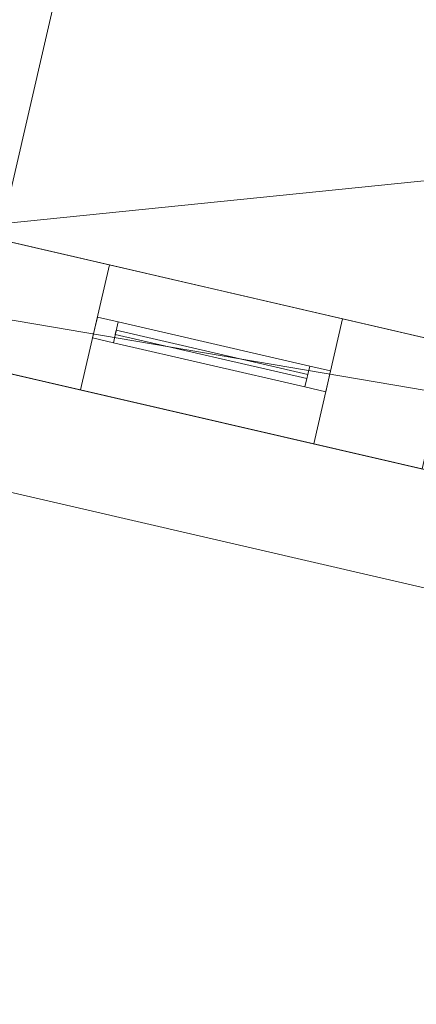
# Model space of a CAD drawing. Header units: millimetres. Extents: x -430348 to -225823, y -86243 to 5084.
# Tile 773 of 1056: x -327829 to -326901, y -69673 to -67373. Entities that reach past the tile are written whole.
import ezdxf

# ---------------------------------------------------------------- set-up
doc = ezdxf.new("R2010")
doc.units = ezdxf.units.MM
for name, color, linetype, lineweight in [('A-GLAZ-CURT', 52, 'Continuous', 9), ('A-GLAZ-CWMG', 51, 'Continuous', 9), ('A-ROOF', 132, 'Continuous', 9), ('A-WALL', 113, 'Continuous', 9)]:
    doc.layers.add(name, color=color, linetype=linetype, lineweight=lineweight)

# ---------------------------------------------------------------- blocks, each defined once
blk = doc.blocks.new('System Panel - Glazed-544229-_3D_ Copy 1')
at = {"layer": 'A-GLAZ-CURT', "transparency": 33554471}
mesh = blk.add_polyface(dxfattribs=at)
corners = [(-230, 5), (-230, 5, 1300), (230, 5, 1300), (230, 5)]
mesh.append_faces([[corners[k] for k in face] for face in [(2, 3, 0, 1)]])
mesh = blk.add_polyface(dxfattribs=at)
corners = [(230, -5), (-230, -5), (-230, 5), (230, 5)]
mesh.append_faces([[corners[k] for k in face] for face in [(3, 0, 1, 2)]])
mesh = blk.add_polyface(dxfattribs=at)
corners = [(-230, -5, 1300), (230, -5, 1300), (230, 5, 1300), (-230, 5, 1300)]
mesh.append_faces([[corners[k] for k in face] for face in [(3, 0, 1, 2)]])
mesh = blk.add_polyface(dxfattribs=at)
corners = [(-230, -5), (-230, -5, 1300), (-230, 5, 1300), (-230, 5)]
mesh.append_faces([[corners[k] for k in face] for face in [(0, 1, 2, 3)]])
mesh = blk.add_polyface(dxfattribs=at)
corners = [(230, -5, 1300), (230, -5), (230, 5), (230, 5, 1300)]
mesh.append_faces([[corners[k] for k in face] for face in [(0, 1, 2, 3)]])
mesh = blk.add_polyface(dxfattribs=at)
corners = [(-230, -5), (230, -5), (230, -5, 1300), (-230, -5, 1300)]
mesh.append_faces([[corners[k] for k in face] for face in [(3, 0, 1, 2)]])
blk = doc.blocks.new('Rectangular Mullion - 50mm x 50mm-430204-_3D_ Copy 1')
at = {"layer": 'A-GLAZ-CWMG'}
mesh = blk.add_polyface(dxfattribs=at)
corners = [(0, 25), (-50, 25), (-50, -25), (0, -25)]
mesh.append_faces([[corners[k] for k in face] for face in [(3, 0, 1, 2)]])
mesh = blk.add_polyface(dxfattribs=at)
corners = [(0, 25, -1400), (0, -25, -1400), (-50, -25, -1400), (-50, 25, -1400)]
mesh.append_faces([[corners[k] for k in face] for face in [(3, 0, 1, 2)]])
mesh = blk.add_polyface(dxfattribs=at)
corners = [(-50, 25), (0, 25), (0, 25, -1400), (-50, 25, -1400)]
mesh.append_faces([[corners[k] for k in face] for face in [(0, 1, 2, 3)]])
mesh = blk.add_polyface(dxfattribs=at)
corners = [(-50, -25), (-50, 25), (-50, 25, -1400), (-50, -25, -1400)]
mesh.append_faces([[corners[k] for k in face] for face in [(3, 0, 1, 2)]])
mesh = blk.add_polyface(dxfattribs=at)
corners = [(0, 25), (0, -25), (0, -25, -1400), (0, 25, -1400)]
mesh.append_faces([[corners[k] for k in face] for face in [(3, 0, 1, 2)]])
mesh = blk.add_polyface(dxfattribs=at)
corners = [(0, -25), (-50, -25), (-50, -25, -1400), (0, -25, -1400)]
mesh.append_faces([[corners[k] for k in face] for face in [(0, 1, 2, 3)]])
blk = doc.blocks.new('Rectangular Mullion - 50mm x 50mm-531031-_3D_ Copy 1')
at = {"layer": 'A-GLAZ-CWMG'}
mesh = blk.add_polyface(dxfattribs=at)
corners = [(0, 25), (-50, 25), (-50, -25), (0, -25)]
mesh.append_faces([[corners[k] for k in face] for face in [(3, 0, 1, 2)]])
mesh = blk.add_polyface(dxfattribs=at)
corners = [(0, 25, -460), (0, -25, -460), (-50, -25, -460), (-50, 25, -460)]
mesh.append_faces([[corners[k] for k in face] for face in [(3, 0, 1, 2)]])
mesh = blk.add_polyface(dxfattribs=at)
corners = [(-50, 25), (0, 25), (0, 25, -460), (-50, 25, -460)]
mesh.append_faces([[corners[k] for k in face] for face in [(0, 1, 2, 3)]])
mesh = blk.add_polyface(dxfattribs=at)
corners = [(-50, -25), (-50, 25), (-50, 25, -460), (-50, -25, -460)]
mesh.append_faces([[corners[k] for k in face] for face in [(3, 0, 1, 2)]])
mesh = blk.add_polyface(dxfattribs=at)
corners = [(0, 25), (0, -25), (0, -25, -460), (0, 25, -460)]
mesh.append_faces([[corners[k] for k in face] for face in [(3, 0, 1, 2)]])
mesh = blk.add_polyface(dxfattribs=at)
corners = [(0, -25), (-50, -25), (-50, -25, -460), (0, -25, -460)]
mesh.append_faces([[corners[k] for k in face] for face in [(0, 1, 2, 3)]])
blk = doc.blocks.new('Rectangular Mullion - 50mm x 50mm-430207-_3D_ Copy 1')
at = {"layer": 'A-GLAZ-CWMG'}
mesh = blk.add_polyface(dxfattribs=at)
corners = [(0, 25), (-50, 25), (-50, -25), (0, -25)]
mesh.append_faces([[corners[k] for k in face] for face in [(3, 0, 1, 2)]])
mesh = blk.add_polyface(dxfattribs=at)
corners = [(0, 25, -1400), (0, -25, -1400), (-50, -25, -1400), (-50, 25, -1400)]
mesh.append_faces([[corners[k] for k in face] for face in [(3, 0, 1, 2)]])
mesh = blk.add_polyface(dxfattribs=at)
corners = [(-50, 25), (0, 25), (0, 25, -1400), (-50, 25, -1400)]
mesh.append_faces([[corners[k] for k in face] for face in [(0, 1, 2, 3)]])
mesh = blk.add_polyface(dxfattribs=at)
corners = [(-50, -25), (-50, 25), (-50, 25, -1400), (-50, -25, -1400)]
mesh.append_faces([[corners[k] for k in face] for face in [(3, 0, 1, 2)]])
mesh = blk.add_polyface(dxfattribs=at)
corners = [(0, 25), (0, -25), (0, -25, -1400), (0, 25, -1400)]
mesh.append_faces([[corners[k] for k in face] for face in [(3, 0, 1, 2)]])
mesh = blk.add_polyface(dxfattribs=at)
corners = [(0, -25), (-50, -25), (-50, -25, -1400), (0, -25, -1400)]
mesh.append_faces([[corners[k] for k in face] for face in [(0, 1, 2, 3)]])
blk = doc.blocks.new('Rectangular Mullion - 50mm x 50mm-531032-_3D_ Copy 1')
at = {"layer": 'A-GLAZ-CWMG'}
mesh = blk.add_polyface(dxfattribs=at)
corners = [(0, 25), (-50, 25), (-50, -25), (0, -25)]
mesh.append_faces([[corners[k] for k in face] for face in [(3, 0, 1, 2)]])
mesh = blk.add_polyface(dxfattribs=at)
corners = [(0, 25, -460), (0, -25, -460), (-50, -25, -460), (-50, 25, -460)]
mesh.append_faces([[corners[k] for k in face] for face in [(3, 0, 1, 2)]])
mesh = blk.add_polyface(dxfattribs=at)
corners = [(-50, 25), (0, 25), (0, 25, -460), (-50, 25, -460)]
mesh.append_faces([[corners[k] for k in face] for face in [(0, 1, 2, 3)]])
mesh = blk.add_polyface(dxfattribs=at)
corners = [(-50, -25), (-50, 25), (-50, 25, -460), (-50, -25, -460)]
mesh.append_faces([[corners[k] for k in face] for face in [(3, 0, 1, 2)]])
mesh = blk.add_polyface(dxfattribs=at)
corners = [(0, 25), (0, -25), (0, -25, -460), (0, 25, -460)]
mesh.append_faces([[corners[k] for k in face] for face in [(3, 0, 1, 2)]])
mesh = blk.add_polyface(dxfattribs=at)
corners = [(0, -25), (-50, -25), (-50, -25, -460), (0, -25, -460)]
mesh.append_faces([[corners[k] for k in face] for face in [(0, 1, 2, 3)]])

msp = doc.modelspace()

# ---------------------------------------------------------------- block references
at = {"layer": 'A-GLAZ-CURT', "transparency": 33554471, "rotation": 347.0000000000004}
msp.add_blockref('System Panel - Glazed-544229-_3D_ Copy 1', (-327379.8, -68154.8, 63298.9), dxfattribs=at)
at = {"layer": 'A-GLAZ-CWMG', "rotation": 167.0000000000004}
msp.add_blockref('Rectangular Mullion - 50mm x 50mm-430204-_3D_ Copy 1', (-327652.6, -68091.8, 64648.9), dxfattribs=at)
at = {"layer": 'A-GLAZ-CWMG', "extrusion": (0.97437, -0.224951, 0), "rotation": 90}
msp.add_blockref('Rectangular Mullion - 50mm x 50mm-531031-_3D_ Copy 1', (-140052.4, 64648.9, -303427.6), dxfattribs=at)
at = {"layer": 'A-GLAZ-CWMG', "extrusion": (-0.97437, 0.224951, 0), "rotation": 270}
msp.add_blockref('Rectangular Mullion - 50mm x 50mm-531032-_3D_ Copy 1', (140052.4, 63248.9, 303887.6), dxfattribs=at)
at = {"layer": 'A-GLAZ-CWMG', "extrusion": (0, 0, -1), "rotation": 192.9999999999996}
msp.add_blockref('Rectangular Mullion - 50mm x 50mm-430207-_3D_ Copy 1', (327107, -68217.7, -63248.9), dxfattribs=at)

# ---------------------------------------------------------------- meshes
at = {"layer": 'A-ROOF'}
mesh = msp.add_polyface(dxfattribs=at)
corners = [(-328169.4, -67818.5, 62306.2), (-326914.1, -62381.5, 62306.2), (-325272.3, -62760.5, 62306.2), (-326527.6, -68197.6, 62306.2)]
mesh.append_faces([[corners[k] for k in face] for face in [(0, 1, 2, 3)]])
mesh = msp.add_polyface(dxfattribs=at)
corners = [(-326914.1, -62381.5, 62406.2), (-328169.4, -67818.5, 62406.2), (-326527.6, -68197.6, 62406.2), (-325272.3, -62760.5, 62406.2)]
mesh.append_faces([[corners[k] for k in face] for face in [(3, 0, 1, 2)]])
mesh = msp.add_polyface(dxfattribs=at)
corners = [(-328169.4, -67818.5, 62406.2), (-326914.1, -62381.5, 62406.2), (-326914.1, -62381.5, 62306.2), (-328169.4, -67818.5, 62306.2)]
mesh.append_faces([[corners[k] for k in face] for face in [(1, 2, 3, 0)]])
mesh = msp.add_polyface(dxfattribs=at)
corners = [(-333251.5, -67230.2, 64710), (-333611.1, -67147.1, 64710), (-333679.3, -67131.4, 64710), (-332936.9, -63916, 67063.9), (-332868.8, -63931.7, 67063.9), (-318165.5, -67326.2, 67063.9), (-315692.4, -71284, 64710), (-317681.3, -70824.8, 64710), (-317690.1, -70822.8, 64710), (-318995, -68313.3, 66244.7), (-321237.9, -70003.7, 64710), (-321247.5, -70001.5, 64710), (-321653.8, -69907.7, 64710), (-321663.7, -69905.4, 64710), (-322956.8, -67350.6, 66278.2), (-325209.1, -69086.9, 64710), (-325220, -69084.4, 64710), (-329743.8, -68040, 64710), (-329753.7, -68037.7, 64710), (-331029.5, -65517.1, 66257.1)]
mesh.append_faces([[corners[k] for k in face] for face in [(4, 2, 3)]], dxfattribs={"vtx0": -1})
mesh.append_faces([[corners[k] for k in face] for face in [(14, 5, 9)]], dxfattribs={"vtx0": -1, "vtx1": -1, "vtx2": -1})
mesh.append_faces([[corners[k] for k in face] for face in [(14, 19, 4, 5)]], dxfattribs={"vtx0": -1, "vtx1": -1, "vtx3": -1})
mesh.append_faces([[corners[k] for k in face] for face in [(4, 19, 0)]], dxfattribs={"vtx0": -1, "vtx2": -1})
mesh.append_faces([[corners[k] for k in face] for face in [(16, 17, 14, 15), (6, 7, 5)]], dxfattribs={"vtx1": -1})
mesh.append_faces([[corners[k] for k in face] for face in [(1, 2, 4, 0)]], dxfattribs={"vtx1": -1, "vtx2": -1})
mesh.append_faces([[corners[k] for k in face] for face in [(17, 18, 19, 14), (7, 8, 9, 5), (12, 13, 14, 9)]], dxfattribs={"vtx2": -1, "vtx3": -1})
mesh.append_faces([[corners[k] for k in face] for face in [(9, 10, 11, 12)]], dxfattribs={"vtx3": -1})
mesh = msp.add_polyface(dxfattribs=at)
corners = [(-333679.3, -67131.4, 64832.8), (-333262.4, -67227.7, 64832.8), (-331027.1, -65504.5, 66389.1), (-329743.8, -68040, 64832.8), (-325220, -69084.4, 64832.8), (-322954.5, -67337.9, 66410.2), (-321653.8, -69907.7, 64832.8), (-321247.5, -70001.5, 64832.8), (-318993, -68302.4, 66375.5), (-317681.3, -70824.8, 64832.8), (-315692.4, -71284, 64832.8), (-318165.5, -67326.2, 67186.7), (-332936.9, -63916, 67186.7)]
mesh.append_faces([[corners[k] for k in face] for face in [(5, 2, 3, 4)]], dxfattribs={"vtx0": -1})
mesh.append_faces([[corners[k] for k in face] for face in [(12, 2, 5, 11)]], dxfattribs={"vtx0": -1, "vtx1": -1, "vtx2": -1})
mesh.append_faces([[corners[k] for k in face] for face in [(5, 6, 8, 11)]], dxfattribs={"vtx1": -1, "vtx2": -1, "vtx3": -1})
mesh.append_faces([[corners[k] for k in face] for face in [(9, 10, 11, 8), (6, 7, 8)]], dxfattribs={"vtx2": -1})
mesh.append_faces([[corners[k] for k in face] for face in [(12, 0, 1, 2)]], dxfattribs={"vtx3": -1})
mesh = msp.add_polyface(dxfattribs=at)
corners = [(-326527.6, -68197.6, 62406.2), (-328169.4, -67818.5, 62406.2), (-328169.4, -67818.5, 62306.2), (-326527.6, -68197.6, 62306.2)]
mesh.append_faces([[corners[k] for k in face] for face in [(0, 1, 2, 3)]])
mesh = msp.add_polyface(dxfattribs=at)
corners = [(-325220, -69084.4, 64710), (-325220, -69084.4, 64832.8), (-329743.8, -68040, 64832.8), (-329743.8, -68040, 64710)]
mesh.append_faces([[corners[k] for k in face] for face in [(2, 3, 0, 1)]])
at = {"layer": 'A-WALL'}
mesh = msp.add_polyface(dxfattribs=at)
corners = [(-328169.4, -67818.5, 59055.2), (-328169.4, -67818.5, 62306.2), (-326914.1, -62381.5, 62306.2), (-326914.1, -62381.5, 59055.2)]
mesh.append_faces([[corners[k] for k in face] for face in [(2, 3, 0, 1)]])
mesh = msp.add_polyface(dxfattribs=at)
corners = [(-326621.8, -62449, 59055.2), (-327877.1, -67886, 59055.2), (-328169.4, -67818.5, 59055.2), (-326914.1, -62381.5, 59055.2)]
mesh.append_faces([[corners[k] for k in face] for face in [(3, 0, 1, 2)]])
mesh = msp.add_polyface(dxfattribs=at)
corners = [(-327877.1, -67886, 62306.2), (-326621.8, -62449, 62306.2), (-326914.1, -62381.5, 62306.2), (-328169.4, -67818.5, 62306.2)]
mesh.append_faces([[corners[k] for k in face] for face in [(2, 3, 0, 1)]])
mesh = msp.add_polyface(dxfattribs=at)
corners = [(-327877.1, -67886, 59055.2), (-326621.8, -62449, 59055.2), (-326621.8, -62449, 59686.2), (-326621.8, -62449, 62306.2), (-327877.1, -67886, 62306.2), (-327877.1, -67886, 62148.9)]
mesh.append_faces([[corners[k] for k in face] for face in [(2, 5, 0, 1)]], dxfattribs={"vtx0": -1})
mesh.append_faces([[corners[k] for k in face] for face in [(3, 4, 5, 2)]], dxfattribs={"vtx2": -1})
mesh = msp.add_polyface(dxfattribs=at)
corners = [(-330229.5, -67650.8, 59055.2), (-329898.8, -67419.3, 59055.2), (-328169.4, -67818.5, 59055.2), (-327877.1, -67886, 59055.2), (-327944.6, -68178.3, 59055.2), (-328236.9, -68110.8, 59055.2), (-329868.9, -67734, 59055.2), (-330161.3, -67666.6, 59055.2), (-324881, -68577.7, 59055.2), (-324685.3, -68930.8, 59055.2), (-326887.4, -68422.4, 59055.2), (-326819.9, -68130.1, 59055.2), (-326527.6, -68197.6, 59055.2)]
mesh.append_faces([[corners[k] for k in face] for face in [(2, 5, 6)]], dxfattribs={"vtx0": -1, "vtx2": -1})
mesh.append_faces([[corners[k] for k in face] for face in [(0, 1, 7)]], dxfattribs={"vtx1": -1})
mesh.append_faces([[corners[k] for k in face] for face in [(1, 2, 6, 7)]], dxfattribs={"vtx1": -1, "vtx3": -1})
mesh.append_faces([[corners[k] for k in face] for face in [(12, 8, 9), (10, 11, 12, 9)]], dxfattribs={"vtx2": -1})
mesh.append_faces([[corners[k] for k in face] for face in [(2, 3, 4, 5)]], dxfattribs={"vtx3": -1})
mesh = msp.add_polyface(dxfattribs=at)
corners = [(-329912.5, -67724, 64902.6), (-324932.6, -68873.7, 64902.6), (-324781.5, -68757.2, 65007.7), (-324881, -68577.7, 65116.5), (-329898.8, -67419.3, 65116.5), (-330022.8, -67506.1, 65036.3)]
mesh.append_faces([[corners[k] for k in face] for face in [(4, 5, 0, 3), (1, 2, 3, 0)]], dxfattribs={"vtx2": -1})
mesh = msp.add_polyface(dxfattribs=at)
corners = [(-329898.8, -67419.3, 59055.2), (-329898.8, -67419.3, 65116.5), (-324881, -68577.7, 65116.5), (-324881, -68577.7, 59055.2), (-326527.6, -68197.6, 59055.2), (-326819.9, -68130.1, 59055.2), (-326819.9, -68130.1, 62148.9), (-327877.1, -67886, 62148.9), (-327877.1, -67886, 59055.2), (-328169.4, -67818.5, 59055.2), (-329187.6, -67583.4, 64648.9), (-329187.6, -67583.4, 63248.9), (-328544.5, -67731.9, 63248.9), (-328544.5, -67731.9, 64648.9), (-327618.9, -67945.6, 64648.9), (-327618.9, -67945.6, 63248.9), (-327073.2, -68071.6, 63248.9), (-327073.2, -68071.6, 64648.9), (-326196.3, -68274, 64648.9), (-326196.3, -68274, 63248.9), (-325514.2, -68431.5, 63248.9), (-325514.2, -68431.5, 64648.9), (-326332.7, -68242.6, 59848.9), (-325494.7, -68436, 59848.9), (-325494.7, -68436, 62148.9), (-326332.7, -68242.6, 62148.9)]
mesh.append_faces([[corners[k] for k in face] for face in [(15, 7, 12, 14)]], dxfattribs={"vtx0": -1, "vtx1": -1, "vtx2": -1})
mesh.append_faces([[corners[k] for k in face] for face in [(19, 25, 6, 16)]], dxfattribs={"vtx0": -1, "vtx1": -1, "vtx2": -1, "vtx3": -1})
mesh.append_faces([[corners[k] for k in face] for face in [(7, 0, 11, 12)]], dxfattribs={"vtx0": -1, "vtx1": -1, "vtx3": -1})
mesh.append_faces([[corners[k] for k in face] for face in [(4, 22, 23, 3), (3, 23, 24, 2), (6, 25, 22), (17, 18, 19, 16), (14, 12, 13), (14, 1, 2, 17), (1, 10, 11, 0)]], dxfattribs={"vtx0": -1, "vtx2": -1})
mesh.append_faces([[corners[k] for k in face] for face in [(2, 21, 18, 17)]], dxfattribs={"vtx0": -1, "vtx2": -1, "vtx3": -1})
mesh.append_faces([[corners[k] for k in face] for face in [(9, 0, 7, 8)]], dxfattribs={"vtx1": -1})
mesh.append_faces([[corners[k] for k in face] for face in [(5, 6, 22, 4)]], dxfattribs={"vtx1": -1, "vtx2": -1})
mesh.append_faces([[corners[k] for k in face] for face in [(20, 21, 2, 24), (13, 10, 1, 14)]], dxfattribs={"vtx1": -1, "vtx2": -1, "vtx3": -1})
mesh.append_faces([[corners[k] for k in face] for face in [(19, 20, 24, 25), (15, 16, 6, 7)]], dxfattribs={"vtx1": -1, "vtx3": -1})
mesh = msp.add_polyface(dxfattribs=at)
corners = [(-324685.3, -68930.8, 65123.1), (-324932.6, -68873.7, 64902.6), (-329912.5, -67724, 64902.6), (-330229.5, -67650.8, 65180.6), (-330229.5, -67650.8, 59055.2), (-330161.3, -67666.6, 59055.2), (-329868.9, -67734, 59055.2), (-328236.9, -68110.8, 59055.2), (-327944.6, -68178.3, 59055.2), (-327944.6, -68178.3, 62148.9), (-326887.4, -68422.4, 62148.9), (-326887.4, -68422.4, 59055.2), (-324685.3, -68930.8, 59055.2), (-329255.1, -67875.8, 63248.9), (-329255.1, -67875.8, 64648.9), (-328612, -68024.2, 64648.9), (-328612, -68024.2, 63248.9), (-327686.4, -68237.9, 63248.9), (-327686.4, -68237.9, 64648.9), (-327140.7, -68363.9, 64648.9), (-327140.7, -68363.9, 63248.9), (-326263.8, -68566.4, 63248.9), (-326263.8, -68566.4, 64648.9), (-325581.7, -68723.8, 64648.9), (-325581.7, -68723.8, 63248.9), (-325562.2, -68728.3, 59848.9), (-326400.2, -68534.9, 59848.9), (-326400.2, -68534.9, 62148.9), (-325562.2, -68728.3, 62148.9)]
mesh.append_faces([[corners[k] for k in face] for face in [(14, 2, 13)]], dxfattribs={"vtx0": -1, "vtx1": -1})
mesh.append_faces([[corners[k] for k in face] for face in [(13, 6, 9, 16)]], dxfattribs={"vtx0": -1, "vtx1": -1, "vtx2": -1})
mesh.append_faces([[corners[k] for k in face] for face in [(21, 10, 27, 28), (1, 19, 22, 23)]], dxfattribs={"vtx0": -1, "vtx1": -1, "vtx3": -1})
mesh.append_faces([[corners[k] for k in face] for face in [(18, 15, 16, 17), (28, 24, 21)]], dxfattribs={"vtx0": -1, "vtx2": -1})
mesh.append_faces([[corners[k] for k in face] for face in [(2, 14, 15, 18)]], dxfattribs={"vtx0": -1, "vtx2": -1, "vtx3": -1})
mesh.append_faces([[corners[k] for k in face] for face in [(13, 4, 5, 6), (13, 2, 3, 4)]], dxfattribs={"vtx0": -1, "vtx3": -1})
mesh.append_faces([[corners[k] for k in face] for face in [(23, 24, 1)]], dxfattribs={"vtx1": -1, "vtx2": -1})
mesh.append_faces([[corners[k] for k in face] for face in [(9, 10, 17, 16), (20, 17, 10, 21), (0, 1, 24, 28)]], dxfattribs={"vtx1": -1, "vtx2": -1, "vtx3": -1})
mesh.append_faces([[corners[k] for k in face] for face in [(1, 2, 18, 19), (26, 27, 10, 11), (28, 25, 12, 0), (25, 26, 11, 12), (19, 20, 21, 22)]], dxfattribs={"vtx1": -1, "vtx3": -1})
mesh.append_faces([[corners[k] for k in face] for face in [(7, 8, 9, 6)]], dxfattribs={"vtx2": -1})
mesh = msp.add_polyface(dxfattribs=at)
corners = [(-327877.1, -67886, 62148.9), (-326819.9, -68130.1, 62148.9), (-326887.4, -68422.4, 62148.9), (-327944.6, -68178.3, 62148.9)]
mesh.append_faces([[corners[k] for k in face] for face in [(3, 0, 1, 2)]])
mesh = msp.add_polyface(dxfattribs=at)
corners = [(-327686.4, -68237.9, 63248.9), (-327618.9, -67945.6, 63248.9), (-327618.9, -67945.6, 64648.9), (-327686.4, -68237.9, 64648.9)]
mesh.append_faces([[corners[k] for k in face] for face in [(0, 1, 2, 3)]])
mesh = msp.add_polyface(dxfattribs=at)
corners = [(-327686.4, -68237.9, 64648.9), (-327618.9, -67945.6, 64648.9), (-327073.2, -68071.6, 64648.9), (-327140.7, -68363.9, 64648.9)]
mesh.append_faces([[corners[k] for k in face] for face in [(0, 1, 2, 3)]])
mesh = msp.add_polyface(dxfattribs=at)
corners = [(-327618.9, -67945.6, 63248.9), (-327686.4, -68237.9, 63248.9), (-327140.7, -68363.9, 63248.9), (-327073.2, -68071.6, 63248.9)]
mesh.append_faces([[corners[k] for k in face] for face in [(3, 0, 1, 2)]])
mesh = msp.add_polyface(dxfattribs=at)
corners = [(-327140.7, -68363.9, 64648.9), (-327073.2, -68071.6, 64648.9), (-327073.2, -68071.6, 63248.9), (-327140.7, -68363.9, 63248.9)]
mesh.append_faces([[corners[k] for k in face] for face in [(0, 1, 2, 3)]])

doc.saveas('drawing.dxf')
